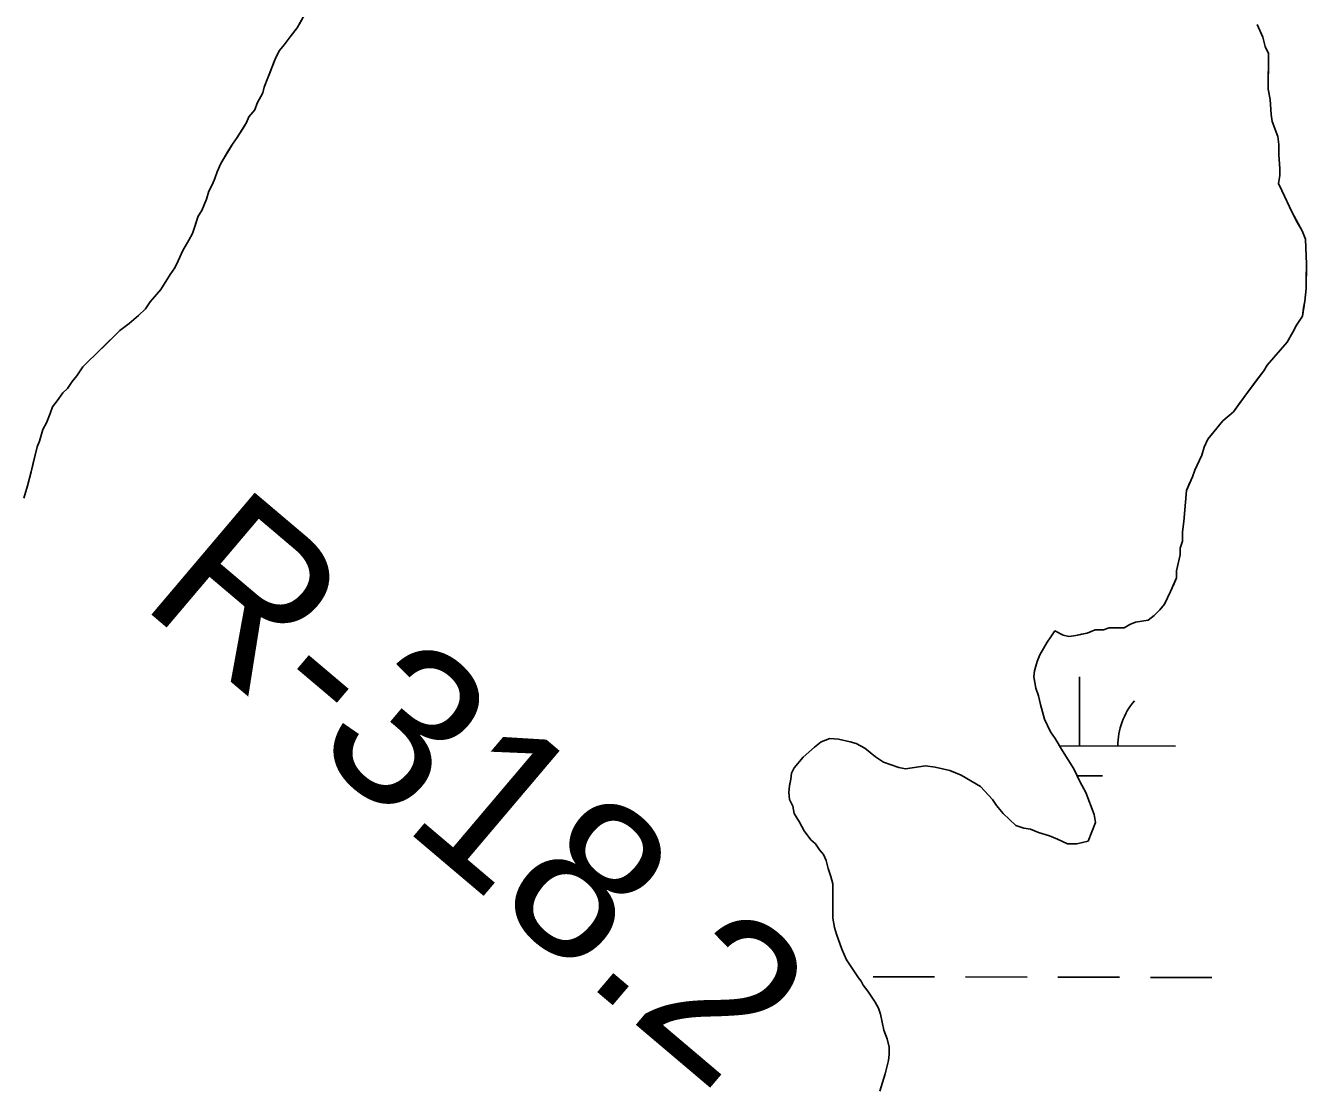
# Model space of a CAD drawing. Extents: x 3172297 to 3210190, y 958463 to 983887.
# Drawn here: x 3193491 to 3194156, y 966646 to 967199 of the extents above; entities that cross this region are included whole.
import ezdxf

# ---------------------------------------------------------------- set-up
doc = ezdxf.new("R2010")
doc.units = 0
for name, color, linetype in [('V-RIVR-RANG-IDEN', 7, 'Continuous'), ('V-SITE-VEGE', 7, 'Continuous'), ('V-TOPO-SHOR', 7, 'Continuous'), ('V-WETL-SWMP', 7, 'Continuous')]:
    doc.layers.add(name, color=color, linetype=linetype)

msp = doc.modelspace()

# ---------------------------------------------------------------- linework, layer by layer
at = {"layer": 'V-SITE-VEGE'}
for p, q in [((3193631.93, 967197.43), (3193637.41, 967206.92)), ((3194130.55, 967199.02), (3194133.46, 967192.42)), ((3193625.26, 967188.55), (3193628.29, 967192.69)), ((3193628.29, 967192.69), (3193631.93, 967197.43)), ((3194133.46, 967192.42), (3194134.6, 967187.63)), ((3193621, 967182.02), (3193622.84, 967185.59)), ((3193622.84, 967185.59), (3193625.26, 967188.55)), ((3194134.6, 967187.63), (3194136.35, 967184.03)), ((3193616.71, 967171.32), (3193621, 967182.02)), ((3194136.35, 967184.03), (3194136.14, 967165.52)), ((3193614.23, 967163.59), (3193614.86, 967166.57)), ((3193614.86, 967166.57), (3193616.71, 967171.32)), ((3194136.14, 967165.52), (3194137.27, 967160.13)), ((3193611.19, 967158.25), (3193614.23, 967163.59)), ((3194137.27, 967160.13), (3194137.79, 967152.36)), ((3193606.93, 967151.13), (3193609.95, 967154.68)), ((3193609.95, 967154.68), (3193611.19, 967158.25)), ((3194137.79, 967152.36), (3194138.34, 967148.78)), ((3193600.84, 967140.45), (3193605.7, 967148.16)), ((3193605.7, 967148.16), (3193606.93, 967151.13)), ((3194138.34, 967148.78), (3194141.24, 967140.98)), ((3193598.41, 967136.89), (3193600.84, 967140.45)), ((3194141.24, 967140.98), (3194141.79, 967136.79)), ((3193592.32, 967126.81), (3193598.41, 967136.89)), ((3194141.79, 967136.79), (3194141.73, 967131.42)), ((3193590.49, 967122.65), (3193592.32, 967126.81)), ((3194141.73, 967131.42), (3194142.25, 967124.25)), ((3193588.02, 967116.11), (3193589.25, 967119.08)), ((3193589.25, 967119.08), (3193590.49, 967122.65)), ((3194142.21, 967120.66), (3194141.56, 967116.49)), ((3194142.25, 967124.25), (3194142.21, 967120.66)), ((3193584.95, 967108.38), (3193586.19, 967112.55)), ((3193586.19, 967112.55), (3193588.02, 967116.11)), ((3194141.56, 967116.49), (3194143.32, 967112.89)), ((3194143.32, 967112.89), (3194148.56, 967101.48)), ((3193582.5, 967102.44), (3193584.95, 967108.38)), ((3193577.59, 967090.55), (3193580.67, 967099.47)), ((3193580.67, 967099.47), (3193582.5, 967102.44)), ((3194148.56, 967101.48), (3194153.83, 967091.87)), ((3194153.83, 967091.87), (3194155.57, 967087.67)), ((3193572.71, 967081.65), (3193575.76, 967086.99)), ((3193575.76, 967086.99), (3193577.59, 967090.55)), ((3194155.57, 967087.67), (3194156.02, 967074.53)), ((3193570.26, 967076.3), (3193572.71, 967081.65)), ((3193566, 967069.18), (3193568.43, 967072.74)), ((3193568.43, 967072.74), (3193570.26, 967076.3)), ((3194156.02, 967074.53), (3194155.88, 967061.99)), ((3193561.14, 967061.48), (3193566, 967069.18)), ((3193555.7, 967054.97), (3193561.14, 967061.48)), ((3194155.88, 967061.99), (3194155.21, 967055.43)), ((3193553.26, 967051.41), (3193555.7, 967054.97)), ((3194155.21, 967055.43), (3194153.93, 967047.68)), ((3193544.82, 967043.74), (3193549.64, 967047.87)), ((3193549.64, 967047.87), (3193553.26, 967051.41)), ((3194153.93, 967047.68), (3194150.9, 967042.94)), ((3193520.68, 967021.32), (3193540, 967040.21)), ((3193540, 967040.21), (3193544.82, 967043.74)), ((3194149.06, 967039.38), (3194146.02, 967034.04)), ((3194150.9, 967042.94), (3194149.06, 967039.38)), ((3194146.02, 967034.04), (3194135.73, 967022.21)), ((3193517.65, 967016.58), (3193520.68, 967021.32)), ((3194133.91, 967019.24), (3194125.42, 967007.99)), ((3194135.73, 967022.21), (3194133.91, 967019.24)), ((3193512.79, 967010.07), (3193515.22, 967013.62)), ((3193515.22, 967013.62), (3193517.65, 967016.58)), ((3193507.35, 967003.56), (3193510.38, 967007.7)), ((3193510.38, 967007.7), (3193512.79, 967010.07)), ((3194125.42, 967007.99), (3194118.15, 966997.93)), ((3193503.69, 966997.03), (3193504.93, 967000.6)), ((3193504.93, 967000.6), (3193507.35, 967003.56)), ((3193500.02, 966988.71), (3193501.85, 966992.28)), ((3193501.85, 966992.28), (3193503.69, 966997.03)), ((3194112.72, 966993.21), (3194104.85, 966983.74)), ((3194118.15, 966997.93), (3194112.72, 966993.21)), ((3193498.16, 966982.76), (3193500.02, 966988.71)), ((3193493.8, 966966.69), (3193496.93, 966979.79)), ((3193496.93, 966979.79), (3193498.16, 966982.76)), ((3194103.01, 966979.58), (3194101.77, 966975.42)), ((3194104.85, 966983.74), (3194103.01, 966979.58)), ((3194101.77, 966975.42), (3194098.1, 966967.7)), ((3193491.93, 966959.54), (3193493.8, 966966.69)), ((3194098.1, 966967.7), (3194096.87, 966964.13)), ((3193490.06, 966953), (3193491.93, 966959.54)), ((3194096.87, 966964.13), (3194093.8, 966957)), ((3194093.8, 966957), (3194092.43, 966940.89)), ((3194092.43, 966940.89), (3194091.77, 966935.52)), ((3194091.77, 966935.52), (3194091.72, 966930.74)), ((3194090.48, 966927.17), (3194090.44, 966923.59)), ((3194091.72, 966930.74), (3194090.48, 966927.17)), ((3194090.44, 966923.59), (3194088.56, 966915.26)), ((3194088.56, 966915.26), (3194088.52, 966911.67)), ((3194088.52, 966911.67), (3194085.46, 966904.54)), ((3194085.46, 966904.54), (3194082.4, 966898.01)), ((3194079.97, 966895.05), (3194076.96, 966892.1)), ((3194082.4, 966898.01), (3194079.97, 966895.05)), ((3194053.6, 966885.79), (3194050.6, 966884.63)), ((3194061.36, 966885.7), (3194053.6, 966885.79)), ((3194064.36, 966887.46), (3194061.36, 966885.7)), ((3194067.36, 966888.62), (3194064.36, 966887.46)), ((3194073.94, 966889.74), (3194067.36, 966888.62)), ((3194076.96, 966892.1), (3194073.94, 966889.74)), ((3194023.41, 966881.01), (3194021.35, 966878.25)), ((3194025.47, 966884.12), (3194023.41, 966881.01)), ((3194029.67, 966881.88), (3194025.47, 966884.12)), ((3194032.65, 966881.25), (3194029.67, 966881.88)), ((3194036.23, 966881.8), (3194032.65, 966881.25)), ((3194042.22, 966882.93), (3194036.23, 966881.8)), ((3194046.42, 966884.68), (3194042.22, 966882.93)), ((3194050.6, 966884.63), (3194046.42, 966884.68)), ((3194021.35, 966878.25), (3194017.58, 966871.7)), ((3194016.22, 966868.25), (3194014.86, 966863.42)), ((3194017.58, 966871.7), (3194016.22, 966868.25)), ((3194014.86, 966863.42), (3194014.52, 966860.32)), ((3194014.52, 966860.32), (3194015.58, 966854.47)), ((3194015.58, 966854.47), (3194016.97, 966850.34)), ((3194016.97, 966850.34), (3194018.01, 966845.86)), ((3194018.01, 966845.86), (3194020.1, 966838.29)), ((3194020.1, 966838.29), (3194023.23, 966831.76)), ((3193904.06, 966826.55), (3193900.63, 966823.78)), ((3193908.54, 966828.29), (3193904.06, 966826.55)), ((3193913.02, 966827.96), (3193908.54, 966828.29)), ((3193919.22, 966826.6), (3193913.02, 966827.96)), ((3193922.32, 966825.58), (3193919.22, 966826.6)), ((3194023.23, 966831.76), (3194025.65, 966828.32)), ((3194025.65, 966828.32), (3194029.46, 966821.79)), ((3193900.63, 966823.78), (3193894.79, 966818.6)), ((3193926.81, 966823.18), (3193922.32, 966825.58)), ((3193932.33, 966818.72), (3193926.81, 966823.18)), ((3194029.46, 966821.79), (3194035.35, 966812.51)), ((3193889.99, 966813.07), (3193888.62, 966810.31)), ((3193894.79, 966818.6), (3193889.99, 966813.07)), ((3193936.48, 966815.98), (3193932.33, 966818.72)), ((3193944.41, 966813.25), (3193936.48, 966815.98)), ((3193947.86, 966812.57), (3193944.41, 966813.25)), ((3193958.18, 966813.98), (3193947.86, 966812.57)), ((3193963.35, 966813.31), (3193958.18, 966813.98)), ((3193970.94, 966811.61), (3193963.35, 966813.31)), ((3194035.35, 966812.51), (3194038.46, 966805.98)), ((3193888.28, 966807.21), (3193887.61, 966803.77)), ((3193888.62, 966810.31), (3193888.28, 966807.21)), ((3193976.8, 966809.22), (3193970.94, 966811.61)), ((3193986.81, 966803.4), (3193976.8, 966809.22)), ((3194038.46, 966805.98), (3194041.58, 966800.13)), ((3193887.61, 966803.77), (3193887.27, 966800.32)), ((3193887.27, 966800.32), (3193887.63, 966796.53)), ((3193993.03, 966796.53), (3193986.81, 966803.4)), ((3194041.58, 966800.13), (3194045.75, 966788.78)), ((3193887.63, 966796.53), (3193889.36, 966793.09)), ((3193889.36, 966793.09), (3193890.06, 966789.31)), ((3193995.1, 966793.43), (3193993.03, 966796.53)), ((3193998.56, 966789.31), (3193995.1, 966793.43)), ((3193890.06, 966789.31), (3193892.83, 966784.84)), ((3194005.13, 966783.14), (3193998.56, 966789.31)), ((3194045.75, 966788.78), (3194046.46, 966784.65)), ((3193892.83, 966784.84), (3193895.26, 966780.37)), ((3193895.26, 966780.37), (3193898.72, 966775.56)), ((3194009.27, 966781.77), (3194005.13, 966783.14)), ((3194012.71, 966781.09), (3194009.27, 966781.77)), ((3194016.85, 966779.38), (3194012.71, 966781.09)), ((3194022.71, 966777.68), (3194016.85, 966779.38)), ((3194046.46, 966784.65), (3194042.7, 966774.99)), ((3193898.72, 966775.56), (3193901.14, 966773.5)), ((3193901.14, 966773.5), (3193903.21, 966770.41)), ((3194026.85, 966775.97), (3194022.71, 966777.68)), ((3194032.03, 966773.58), (3194026.85, 966775.97)), ((3194036.85, 966773.59), (3194032.03, 966773.58)), ((3194042.7, 966774.99), (3194036.85, 966773.59)), ((3193903.21, 966770.41), (3193905.29, 966768)), ((3193905.29, 966768), (3193906.68, 966764.9)), ((3193906.68, 966764.9), (3193907.72, 966760.77)), ((3193907.72, 966760.77), (3193909.12, 966756.64)), ((3193909.12, 966756.64), (3193910.16, 966752.86)), ((3193910.16, 966752.86), (3193910.22, 966734.95)), ((3193910.22, 966734.95), (3193910.92, 966730.13)), ((3193910.92, 966730.13), (3193911.97, 966726.69)), ((3193911.97, 966726.69), (3193914.75, 966718.78)), ((3193914.75, 966718.78), (3193917.18, 966713.27)), ((3193917.18, 966713.27), (3193923.41, 966703.99)), ((3193923.41, 966703.99), (3193924.79, 966702.27)), ((3193924.79, 966702.27), (3193925.83, 966700.21)), ((3193925.83, 966700.21), (3193928.25, 966697.12)), ((3193928.25, 966697.12), (3193932.06, 966691.27)), ((3193932.06, 966691.27), (3193933.79, 966688.18)), ((3193933.79, 966688.18), (3193934.84, 966685.08)), ((3193934.84, 966685.08), (3193936.59, 966676.82)), ((3193936.59, 966676.82), (3193938.32, 966672.35)), ((3193938.32, 966672.35), (3193939.37, 966667.88)), ((3193939.37, 966667.88), (3193939.38, 966664.09)), ((3193939.05, 966660.99), (3193937.35, 966654.09)), ((3193939.38, 966664.09), (3193939.05, 966660.99)), ((3193937.35, 966654.09), (3193934.62, 966645.13))]:
    msp.add_line(p, q, dxfattribs=at)
at = {"layer": 'V-TOPO-SHOR'}
for points in [[(3193490.06, 966953), (3193491.93, 966959.54), (3193493.8, 966966.69), (3193495.05, 966972.05), (3193496.93, 966979.79), (3193498.16, 966982.76), (3193500.02, 966988.71), (3193501.85, 966992.28), (3193503.69, 966997.03), (3193504.93, 967000.6), (3193507.35, 967003.56), (3193510.38, 967007.7), (3193512.79, 967010.07), (3193515.22, 967013.62), (3193517.65, 967016.58), (3193520.68, 967021.32), (3193523.1, 967023.69), (3193527.93, 967028.41), (3193532.76, 967033.13), (3193535.78, 967036.08), (3193540, 967040.21), (3193544.82, 967043.74), (3193549.64, 967047.87), (3193553.27, 967051.41), (3193555.7, 967054.97), (3193561.14, 967061.48), (3193566, 967069.18), (3193568.43, 967072.74), (3193570.26, 967076.3), (3193572.71, 967081.65), (3193575.76, 967086.99), (3193577.59, 967090.55), (3193578.82, 967094.12), (3193580.67, 967099.47), (3193582.5, 967102.44), (3193584.95, 967108.38), (3193586.19, 967112.55), (3193588.02, 967116.11), (3193589.25, 967119.08), (3193590.49, 967122.65), (3193592.32, 967126.81), (3193596.58, 967133.93), (3193598.41, 967136.89), (3193600.84, 967140.45), (3193603.88, 967145.19), (3193605.7, 967148.16), (3193606.93, 967151.13), (3193609.95, 967154.68), (3193611.19, 967158.25), (3193614.23, 967163.59), (3193614.86, 967166.57), (3193616.71, 967171.32), (3193617.93, 967174.3), (3193619.78, 967179.05), (3193621, 967182.02), (3193622.84, 967185.59), (3193625.26, 967188.55), (3193628.29, 967192.69), (3193631.93, 967197.43), (3193634.36, 967201.58)], [(3194130.55, 967199.02), (3194133.46, 967192.42), (3194134.6, 967187.63), (3194136.35, 967184.03), (3194136.27, 967176.86), (3194136.19, 967169.7), (3194136.14, 967165.52), (3194137.27, 967160.13), (3194137.79, 967152.36), (3194138.34, 967148.77), (3194141.24, 967140.98), (3194141.79, 967136.79), (3194141.73, 967131.42), (3194142.25, 967124.25), (3194142.21, 967120.66), (3194141.57, 967116.49), (3194143.32, 967112.89), (3194148.56, 967101.48), (3194151.49, 967096.08), (3194153.83, 967091.87), (3194155.57, 967087.67), (3194156.02, 967074.53), (3194155.94, 967066.77)], [(3194155.94, 967066.77), (3194155.88, 967061.99), (3194155.21, 967055.43), (3194154.58, 967051.85), (3194153.93, 967047.68), (3194150.9, 967042.94), (3194149.06, 967039.38), (3194146.02, 967034.04), (3194135.73, 967022.21), (3194133.91, 967019.24), (3194130.27, 967014.51), (3194125.42, 967007.99), (3194121.18, 967002.07), (3194118.15, 966997.93), (3194112.72, 966993.21), (3194110.3, 966990.25), (3194107.27, 966986.7), (3194104.85, 966983.74), (3194103.01, 966979.58), (3194101.77, 966975.42), (3194098.1, 966967.7), (3194096.87, 966964.13), (3194095.03, 966959.97), (3194093.8, 966957), (3194092.43, 966940.89), (3194091.77, 966935.52), (3194091.72, 966930.74), (3194090.48, 966927.17), (3194090.44, 966923.59), (3194088.56, 966915.26), (3194088.52, 966911.67), (3194087.29, 966908.7), (3194085.46, 966904.54), (3194082.4, 966898.01), (3194079.97, 966895.05), (3194076.96, 966892.1), (3194073.94, 966889.74), (3194067.36, 966888.62), (3194064.36, 966887.46), (3194061.36, 966885.7), (3194057.78, 966885.74), (3194053.6, 966885.79), (3194050.6, 966884.63), (3194046.42, 966884.68), (3194042.22, 966882.93), (3194039.23, 966882.37), (3194036.23, 966881.8), (3194032.65, 966881.25), (3194029.67, 966881.88), (3194025.47, 966884.12)], [(3193934.62, 966645.13), (3193937.35, 966654.09), (3193939.05, 966660.99), (3193939.38, 966664.09), (3193939.37, 966667.88), (3193938.32, 966672.35), (3193936.59, 966676.82), (3193934.84, 966685.08), (3193933.79, 966688.18), (3193932.06, 966691.27), (3193928.25, 966697.12), (3193925.83, 966700.21), (3193924.79, 966702.27), (3193923.41, 966703.99), (3193917.18, 966713.27), (3193914.75, 966718.78), (3193911.97, 966726.69), (3193910.92, 966730.13), (3193910.22, 966734.95), (3193910.16, 966752.86), (3193909.12, 966756.64), (3193907.72, 966760.77), (3193906.68, 966764.9), (3193905.29, 966768), (3193903.21, 966770.41), (3193901.14, 966773.5), (3193898.72, 966775.56), (3193895.26, 966780.37), (3193892.83, 966784.84), (3193890.06, 966789.31), (3193889.36, 966793.09), (3193887.63, 966796.53), (3193887.27, 966800.32), (3193887.61, 966803.77), (3193888.28, 966807.21), (3193888.62, 966810.31), (3193889.99, 966813.07), (3193894.79, 966818.6), (3193900.63, 966823.78), (3193904.06, 966826.55), (3193908.54, 966828.29), (3193913.02, 966827.96), (3193919.22, 966826.6), (3193922.32, 966825.58), (3193926.81, 966823.18), (3193932.33, 966818.72), (3193936.48, 966815.98), (3193944.41, 966813.25), (3193947.86, 966812.57), (3193958.18, 966813.98), (3193963.35, 966813.31), (3193970.94, 966811.61), (3193976.8, 966809.22), (3193986.81, 966803.4), (3193993.03, 966796.53), (3193995.1, 966793.43), (3193998.56, 966789.31), (3194005.13, 966783.14), (3194009.27, 966781.77), (3194012.71, 966781.09), (3194016.85, 966779.38), (3194022.71, 966777.68), (3194026.85, 966775.97), (3194032.03, 966773.58), (3194036.85, 966773.59), (3194042.7, 966774.99), (3194046.46, 966784.65), (3194045.75, 966788.78), (3194041.58, 966800.13), (3194038.46, 966805.98), (3194035.34, 966812.51), (3194029.46, 966821.79), (3194025.65, 966828.32), (3194023.23, 966831.76), (3194020.1, 966838.29), (3194018.01, 966845.86), (3194016.97, 966850.34), (3194015.58, 966854.47), (3194014.52, 966860.32), (3194014.86, 966863.42), (3194016.22, 966868.25), (3194017.58, 966871.7), (3194021.35, 966878.25), (3194023.41, 966881.02), (3194025.47, 966884.12)]]:
    msp.add_lwpolyline(points, dxfattribs=at)
at = {"layer": 'V-WETL-SWMP'}
for p, q in [((3194038.15, 966824.36), (3194038.23, 966860.36)), ((3194027.94, 966824.38), (3194088.15, 966824.24)), ((3194037.05, 966808.93), (3194050.11, 966808.9)), ((3193931.01, 966704.55), (3193963.01, 966704.47)), ((3193979.01, 966704.43), (3194011.01, 966704.36)), ((3194027.01, 966704.32), (3194059, 966704.24)), ((3194075, 966704.2), (3194107, 966704.12))]:
    msp.add_line(p, q, dxfattribs=at)
for points in [[(3194039.23, 966882.37), (3194042.22, 966882.93), (3194046.42, 966884.68), (3194050.6, 966884.63), (3194053.6, 966885.79), (3194057.78, 966885.74), (3194061.36, 966885.7), (3194064.36, 966887.46), (3194067.36, 966888.62), (3194073.94, 966889.74), (3194076.96, 966892.1), (3194079.97, 966895.05), (3194082.4, 966898.01), (3194085.45, 966904.54), (3194087.29, 966908.7), (3194088.52, 966911.67), (3194088.56, 966915.26), (3194090.44, 966923.59), (3194090.48, 966927.18), (3194091.72, 966930.74), (3194091.77, 966935.52), (3194092.43, 966940.89), (3194093.8, 966956.99), (3194095.03, 966959.97), (3194096.87, 966964.13), (3194098.1, 966967.7), (3194101.77, 966975.42), (3194103.01, 966979.58), (3194104.85, 966983.74), (3194107.27, 966986.7), (3194110.3, 966990.25), (3194112.72, 966993.21), (3194118.15, 966997.93), (3194121.18, 967002.07), (3194125.42, 967007.99), (3194130.27, 967014.51), (3194133.91, 967019.24), (3194135.73, 967022.21), (3194146.02, 967034.04), (3194149.06, 967039.38), (3194150.89, 967042.94), (3194153.93, 967047.68), (3194154.58, 967051.86), (3194155.21, 967055.43), (3194155.88, 967061.99), (3194155.94, 967066.77), (3194156.02, 967074.53), (3194155.57, 967087.67), (3194153.83, 967091.87), (3194151.49, 967096.08), (3194148.56, 967101.48), (3194143.32, 967112.89), (3194141.56, 967116.49), (3194142.21, 967120.66), (3194142.25, 967124.25), (3194141.73, 967131.42), (3194141.79, 967136.79), (3194141.24, 967140.98), (3194138.34, 967148.77), (3194137.79, 967152.36), (3194137.28, 967160.13), (3194136.14, 967165.52), (3194136.19, 967169.7), (3194136.27, 967176.86), (3194136.35, 967184.03), (3194134.6, 967187.63), (3194133.46, 967192.42), (3194130.54, 967199.02)], [(3193934.62, 966645.13), (3193937.35, 966654.09), (3193939.05, 966660.99), (3193939.38, 966664.09), (3193939.37, 966667.88), (3193938.32, 966672.35), (3193936.58, 966676.82), (3193934.84, 966685.08), (3193933.79, 966688.18), (3193932.06, 966691.28), (3193928.25, 966697.12), (3193925.83, 966700.21), (3193924.79, 966702.27), (3193923.41, 966703.99), (3193917.18, 966713.27), (3193914.75, 966718.78), (3193911.97, 966726.69), (3193910.92, 966730.13), (3193910.22, 966734.95), (3193910.16, 966752.86), (3193909.12, 966756.65), (3193907.72, 966760.77), (3193906.68, 966764.9), (3193905.29, 966768), (3193903.21, 966770.4), (3193901.14, 966773.5), (3193898.72, 966775.56), (3193895.26, 966780.37), (3193892.83, 966784.84), (3193890.06, 966789.31), (3193889.36, 966793.09), (3193887.63, 966796.53), (3193887.27, 966800.32), (3193887.61, 966803.76), (3193888.28, 966807.21), (3193888.62, 966810.31), (3193889.99, 966813.07), (3193894.79, 966818.6), (3193900.63, 966823.78), (3193904.06, 966826.55), (3193908.54, 966828.29), (3193913.02, 966827.96), (3193919.22, 966826.6), (3193922.32, 966825.58), (3193926.81, 966823.18), (3193932.33, 966818.72), (3193936.48, 966815.98), (3193944.41, 966813.25), (3193947.85, 966812.57), (3193958.18, 966813.98), (3193963.35, 966813.31), (3193970.94, 966811.61), (3193976.8, 966809.22), (3193986.81, 966803.4), (3193993.03, 966796.53), (3193995.11, 966793.44), (3193998.56, 966789.31), (3194005.13, 966783.14), (3194009.27, 966781.77), (3194012.71, 966781.09), (3194016.85, 966779.38), (3194022.71, 966777.68), (3194026.85, 966775.97), (3194032.03, 966773.58), (3194036.85, 966773.59), (3194042.7, 966774.99), (3194046.46, 966784.65), (3194045.75, 966788.78), (3194041.58, 966800.13), (3194038.46, 966805.98), (3194035.34, 966812.51), (3194029.46, 966821.79), (3194025.65, 966828.32), (3194023.23, 966831.76), (3194020.1, 966838.29), (3194018.01, 966845.86), (3194016.96, 966850.34), (3194015.57, 966854.47), (3194014.52, 966860.32), (3194014.86, 966863.42), (3194016.22, 966868.25), (3194017.58, 966871.7), (3194021.35, 966878.25), (3194023.41, 966881.02), (3194025.47, 966884.12), (3194029.67, 966881.88), (3194032.65, 966881.25), (3194036.24, 966881.8), (3194039.23, 966882.37)]]:
    msp.add_lwpolyline(points, dxfattribs=at)
msp.add_arc((3194093.39, 966824.7), 35.25, 139.0865, 180.63016, dxfattribs=at)

# ---------------------------------------------------------------- texts
at = {"layer": 'V-RIVR-RANG-IDEN'}
msp.add_text('R-318.2', height=83, rotation=319.73895, dxfattribs=at).set_placement((3193549.37, 966898.49))

doc.saveas('drawing.dxf')
